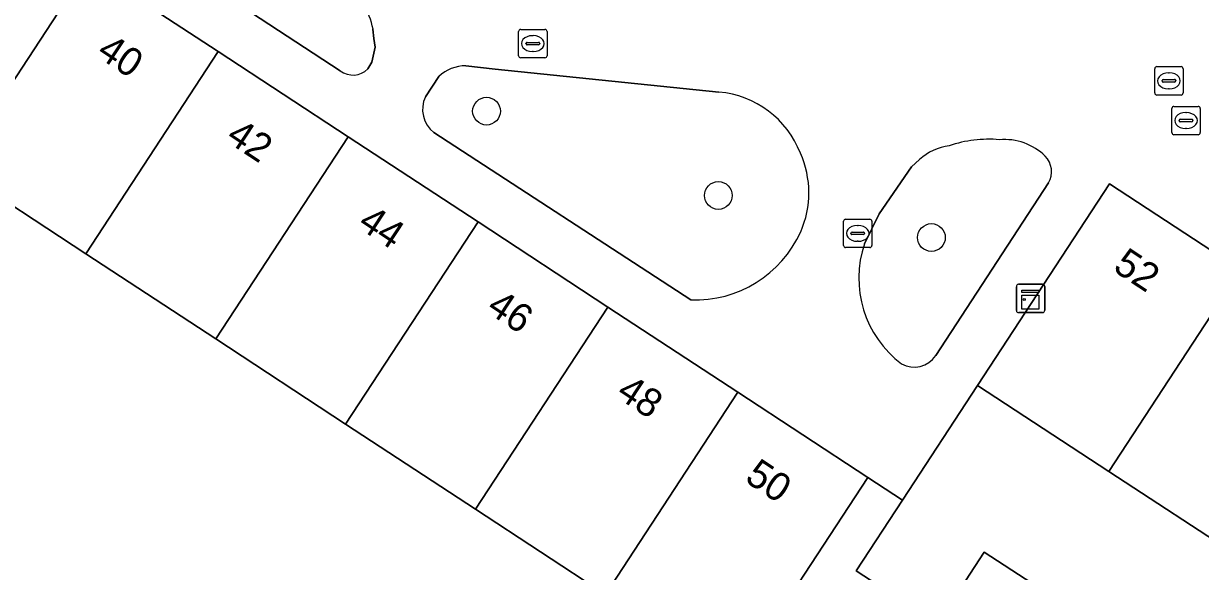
# Model space of a CAD drawing. Extents: x 159279 to 160377, y 384531 to 385888.
# Drawn here: x 159687.1 to 159728.58, y 384959.57 to 384978.88 of the extents above; entities that cross this region are included whole.
import ezdxf

# ---------------------------------------------------------------- set-up
doc = ezdxf.new("R2010")
doc.units = 0
for name, color, linetype in [('IMGEO_Boom', 7, 'Continuous'), ('IMGEO_Erf', 7, 'Continuous'), ('IMGEO_Groenvoorziening', 7, 'Continuous'), ('IMGEO_Kast', 7, 'Continuous'), ('IMGEO_Kolk', 7, 'Continuous'), ('IMGEO_Pand', 7, 'Continuous'), ('IMGEO_Pand_nummerreeks', 7, 'Continuous'), ('IMGEO_Rijbaan_lokaal_open', 7, 'Continuous'), ('IMGEO_Rioolput', 7, 'Continuous'), ('IMGEO_Voetpad_open', 7, 'Continuous')]:
    doc.layers.add(name, color=color, linetype=linetype)

msp = doc.modelspace()

# ---------------------------------------------------------------- linework, layer by layer
at = {"layer": 'IMGEO_Boom'}
for centre in [(159703.416, 384975.788), (159711.587, 384972.816), (159719.098, 384971.334)]:
    msp.add_circle(centre, 0.489, dxfattribs=at)
at = {"layer": 'IMGEO_Erf'}
msp.add_lwpolyline([(159707.607, 384958.757), (159703.027, 384961.759), (159698.448, 384964.761), (159693.869, 384967.763), (159689.29, 384970.765), (159684.71, 384973.767), (159680.131, 384976.769), (159675.307, 384969.409), (159673.55, 384966.79), (159676.629, 384964.743), (159678.287, 384967.243), (159679.987, 384966.147), (159678.329, 384963.647), (159681.131, 384961.818), (159682.782, 384964.346), (159684.467, 384963.246), (159686.152, 384962.145), (159684.501, 384959.617), (159690.201, 384955.908)], dxfattribs=at)
msp.add_lwpolyline([(159734.619, 384957.031), (159729.987, 384960.06), (159725.356, 384963.089), (159720.725, 384966.117), (159718.079, 384962.075), (159716.45, 384959.588), (159719.314, 384957.719), (159720.959, 384960.24), (159722.64, 384959.148), (159724.32, 384958.056), (159722.661, 384955.535), (159728.517, 384951.699), (159730.162, 384954.219), (159731.849, 384953.117), (159733.535, 384952.015), (159731.879, 384949.504), (159735.021, 384947.5), (159739.252, 384954.001)], close=True, dxfattribs=at)
at = {"layer": 'IMGEO_Groenvoorziening'}
for points in [[(159692.009, 384981.311), (159698.26, 384977.213)], [(159699.235, 384977.28), (159699.377, 384977.512), (159699.488, 384978.044), (159699.445, 384978.349), (159699.414, 384978.679)], [(159711.609, 384976.462), (159703.716, 384977.269), (159702.686, 384977.391)], [(159701.732, 384977.01), (159701.259, 384976.294)], [(159701.56, 384975.036), (159710.618, 384969.135)], [(159718.677, 384974.088), (159718.395, 384973.82), (159717.26, 384972.167), (159716.74, 384971.117)], [(159719.249, 384967.174), (159723.228, 384973.261)]]:
    msp.add_lwpolyline(points, dxfattribs=at)
for centre, radius, start, end in [((159696.158, 384978.012), 3.324, 11.5838, 44.6111), ((159698.71, 384977.793), 0.734, 232.2097, 315.6525), ((159702.711, 384975.942), 1.449, 91.0084, 132.5323), ((159711.305, 384973.07), 3.406, 21.2987, 84.8784), ((159702.202, 384975.855), 1.04, 155.0109, 231.9013), ((159721.111, 384970.498), 4.3, 84.8983, 108.8255), ((159721.67, 384972.728), 2.061, 45.6703, 94.9278), ((159719.981, 384972.625), 1.96, 97.5774, 131.7225), ((159711.381, 384972.909), 3.398, 336.1645, 24.2904), ((159722.54, 384973.653), 0.792, 330.3634, 43.9316), ((159710.758, 384973.23), 4.098, 268.0431, 335.5757), ((159720.31, 384969.899), 3.772, 161.1552, 233.1396), ((159718.49, 384967.675), 0.909, 240.8167, 326.5819)]:
    msp.add_arc(centre, radius, start, end, dxfattribs=at)
at = {"layer": 'IMGEO_Kast'}
for p, q in [((159722.091, 384968.761), (159722.091, 384969.602)), ((159722.091, 384969.602), (159722.091, 384968.761)), ((159722.166, 384969.686), (159723.007, 384969.686)), ((159723.007, 384969.686), (159722.166, 384969.686)), ((159723.091, 384969.611), (159723.091, 384968.77)), ((159723.091, 384968.77), (159723.091, 384969.611)), ((159723.016, 384968.686), (159722.175, 384968.686)), ((159722.175, 384968.686), (159723.016, 384968.686))]:
    msp.add_line(p, q, dxfattribs=at)
for points in [[(159722.286, 384969.476), (159722.886, 384969.476), (159722.886, 384969.391), (159722.286, 384969.391), (159722.286, 384969.476)], [(159722.286, 384969.301), (159722.886, 384969.301), (159722.886, 384968.812), (159722.286, 384968.812), (159722.286, 384969.301)]]:
    msp.add_lwpolyline(points, dxfattribs=at)
msp.add_circle((159722.37, 384969.15), 0.0377, dxfattribs=at)
for centre, start, end in [((159722.169, 384969.608), 92.4484, 184.2845), ((159722.169, 384969.608), 92.4484, 184.2845), ((159723.013, 384969.608), 2.4484, 94.2845), ((159723.013, 384969.608), 2.4484, 94.2845), ((159722.169, 384968.764), 182.4484, 274.2845), ((159722.169, 384968.764), 182.4484, 274.2845), ((159723.013, 384968.764), 272.4484, 4.2845), ((159723.013, 384968.764), 272.4484, 4.2845)]:
    msp.add_arc(centre, 0.0779, start, end, dxfattribs=at)
at = {"layer": 'IMGEO_Kolk'}
for p, q in [((159715.999, 384971.055), (159715.999, 384971.907)), ((159716.074, 384971.981), (159716.926, 384971.981)), ((159717, 384971.907), (159717, 384971.055)), ((159716.258, 384971.475), (159716.258, 384971.487)), ((159716.696, 384971.438), (159716.298, 384971.438)), ((159716.301, 384971.524), (159716.699, 384971.524)), ((159716.487, 384971.761), (159716.512, 384971.761)), ((159716.742, 384971.487), (159716.742, 384971.475)), ((159716.51, 384971.201), (159716.485, 384971.201)), ((159716.926, 384970.981), (159716.074, 384970.981))]:
    msp.add_line(p, q, dxfattribs=at)
for points in [[(159715.999, 384971.055), (159715.999, 384971.907)], [(159716.074, 384971.981), (159716.926, 384971.981)], [(159717, 384971.907), (159717, 384971.055)], [(159716.926, 384970.981), (159716.074, 384970.981)]]:
    msp.add_lwpolyline(points, dxfattribs=at)
for centre, radius, start, end in [((159716.076, 384971.905), 0.0765, 91.552, 178.448), ((159716.076, 384971.905), 0.0765, 91.552, 178.448), ((159716.924, 384971.905), 0.0765, 1.552, 88.448), ((159716.924, 384971.905), 0.0765, 1.552, 88.448), ((159716.298, 384971.484), 0.0403, 85.8775, 175.7526), ((159716.295, 384971.474), 0.0366, 178.938, 274.7102), ((159716.699, 384971.481), 0.043, 264.8664, 352.4533), ((159716.703, 384971.486), 0.0386, 1.7309, 96.639), ((159716.076, 384971.057), 0.0765, 181.552, 268.448), ((159716.076, 384971.057), 0.0765, 181.552, 268.448), ((159716.924, 384971.057), 0.0765, 271.552, 358.448), ((159716.924, 384971.057), 0.0765, 271.552, 358.448)]:
    msp.add_arc(centre, radius, start, end, dxfattribs=at)
for centre, major_axis, ratio, start_param, end_param in [((159716.486, 384971.481), (-0.387, 0.002), 0.722429, 4.712389, 7.853982), ((159716.511, 384971.481), (-0.39, 0.002), 0.717154, 1.570796, 4.712389)]:
    msp.add_ellipse(centre, major_axis=major_axis, ratio=ratio, start_param=start_param, end_param=end_param, dxfattribs=at)
at = {"layer": 'IMGEO_Pand'}
for points in [[(159689.379, 384980.889), (159684.799, 384983.892), (159680.131, 384976.769), (159684.71, 384973.767)], [(159693.959, 384977.887), (159689.379, 384980.889), (159684.71, 384973.767), (159689.29, 384970.765)], [(159698.538, 384974.885), (159693.959, 384977.887), (159689.29, 384970.765), (159693.869, 384967.763)], [(159703.117, 384971.883), (159698.538, 384974.885), (159693.869, 384967.763), (159698.448, 384964.761)], [(159730.005, 384970.198), (159725.373, 384973.227), (159720.725, 384966.117), (159725.356, 384963.089)], [(159707.697, 384968.881), (159703.117, 384971.883), (159698.448, 384964.761), (159703.027, 384961.759)], [(159734.637, 384967.169), (159730.005, 384970.198), (159725.356, 384963.089), (159729.987, 384960.06)], [(159712.276, 384965.879), (159707.697, 384968.881), (159703.027, 384961.759), (159707.607, 384958.757)], [(159716.853, 384962.879), (159712.276, 384965.879), (159707.607, 384958.757), (159712.186, 384955.755)], [(159722.64, 384959.148), (159720.959, 384960.24), (159719.314, 384957.719), (159720.997, 384956.621)]]:
    msp.add_lwpolyline(points, close=True, dxfattribs=at)
at = {"layer": 'IMGEO_Rijbaan_lokaal_open'}
for points in [[(159673.959, 385010.244), (159678.566, 385007.223), (159683.172, 385004.202), (159687.779, 385001.181), (159692.386, 384998.16), (159687.727, 384991.048), (159683.551, 384984.71), (159684.799, 384983.892), (159689.379, 384980.889), (159693.959, 384977.887), (159698.538, 384974.885), (159703.117, 384971.883), (159707.697, 384968.881), (159712.276, 384965.879), (159716.853, 384962.879), (159718.079, 384962.075), (159720.725, 384966.117), (159725.373, 384973.227), (159730.005, 384970.198)], [(159698.26, 384977.213), (159692.009, 384981.311)], [(159699.414, 384978.679), (159699.445, 384978.349), (159699.488, 384978.044), (159699.377, 384977.512), (159699.235, 384977.28)], [(159702.686, 384977.391), (159703.716, 384977.269)], [(159703.716, 384977.269), (159711.609, 384976.462)], [(159701.259, 384976.294), (159701.732, 384977.01)], [(159710.618, 384969.135), (159701.56, 384975.036)], [(159716.74, 384971.117), (159717.26, 384972.167), (159718.395, 384973.82), (159718.677, 384974.088)], [(159723.228, 384973.261), (159719.249, 384967.174)]]:
    msp.add_lwpolyline(points, dxfattribs=at)
for centre, radius, start, end in [((159696.158, 384978.012), 3.324, 11.5838, 44.6111), ((159698.71, 384977.793), 0.734, 232.2097, 315.6525), ((159702.711, 384975.942), 1.449, 91.0084, 132.5323), ((159711.305, 384973.07), 3.406, 21.2987, 84.8784), ((159702.202, 384975.855), 1.04, 155.0109, 231.9013), ((159721.111, 384970.498), 4.3, 84.8983, 108.8255), ((159721.67, 384972.728), 2.061, 45.6703, 94.9278), ((159719.981, 384972.625), 1.96, 97.5774, 131.7225), ((159711.381, 384972.909), 3.398, 336.1645, 24.2904), ((159722.54, 384973.653), 0.792, 330.3634, 43.9316), ((159710.758, 384973.23), 4.098, 268.0431, 335.5757), ((159720.31, 384969.899), 3.772, 161.1552, 233.1396), ((159718.49, 384967.675), 0.909, 240.8167, 326.5819)]:
    msp.add_arc(centre, radius, start, end, dxfattribs=at)
at = {"layer": 'IMGEO_Rioolput'}
for p, q in [((159704.548, 384977.743), (159704.548, 384978.595)), ((159704.623, 384978.669), (159705.475, 384978.669)), ((159705.549, 384978.595), (159705.549, 384977.743)), ((159704.807, 384978.163), (159704.807, 384978.175)), ((159705.245, 384978.126), (159704.847, 384978.126)), ((159704.85, 384978.212), (159705.248, 384978.212)), ((159705.036, 384978.449), (159705.061, 384978.449)), ((159705.291, 384978.175), (159705.291, 384978.163)), ((159705.475, 384977.669), (159704.623, 384977.669)), ((159705.059, 384977.889), (159705.034, 384977.889)), ((159726.968, 384976.431), (159726.968, 384977.283)), ((159727.043, 384977.357), (159727.895, 384977.357)), ((159727.969, 384977.283), (159727.969, 384976.431)), ((159727.227, 384976.851), (159727.227, 384976.863)), ((159727.27, 384976.9), (159727.668, 384976.9)), ((159727.456, 384977.137), (159727.481, 384977.137)), ((159727.711, 384976.863), (159727.711, 384976.851)), ((159727.665, 384976.814), (159727.267, 384976.814)), ((159727.479, 384976.577), (159727.454, 384976.577)), ((159727.895, 384976.357), (159727.043, 384976.357)), ((159727.572, 384975.031), (159727.572, 384975.883)), ((159727.647, 384975.957), (159728.499, 384975.957)), ((159728.06, 384975.737), (159728.085, 384975.737)), ((159728.573, 384975.883), (159728.573, 384975.031)), ((159727.831, 384975.451), (159727.831, 384975.463)), ((159728.269, 384975.414), (159727.871, 384975.414)), ((159727.874, 384975.5), (159728.272, 384975.5)), ((159728.083, 384975.177), (159728.058, 384975.177)), ((159728.315, 384975.463), (159728.315, 384975.451)), ((159728.499, 384974.957), (159727.647, 384974.957))]:
    msp.add_line(p, q, dxfattribs=at)
for points in [[(159704.548, 384977.743), (159704.548, 384978.595)], [(159704.623, 384978.669), (159705.475, 384978.669)], [(159705.549, 384978.595), (159705.549, 384977.743)], [(159705.475, 384977.669), (159704.623, 384977.669)], [(159726.968, 384976.431), (159726.968, 384977.283)], [(159727.043, 384977.357), (159727.895, 384977.357)], [(159727.969, 384977.283), (159727.969, 384976.431)], [(159727.895, 384976.357), (159727.043, 384976.357)], [(159727.572, 384975.031), (159727.572, 384975.883)], [(159727.647, 384975.957), (159728.499, 384975.957)], [(159728.573, 384975.883), (159728.573, 384975.031)], [(159728.499, 384974.957), (159727.647, 384974.957)]]:
    msp.add_lwpolyline(points, dxfattribs=at)
for centre, radius, start, end in [((159704.625, 384978.593), 0.0765, 91.552, 178.448), ((159704.625, 384978.593), 0.0765, 91.552, 178.448), ((159705.473, 384978.593), 0.0765, 1.552, 88.448), ((159705.473, 384978.593), 0.0765, 1.552, 88.448), ((159704.847, 384978.172), 0.0403, 85.8775, 175.7526), ((159704.844, 384978.162), 0.0366, 178.938, 274.7102), ((159705.248, 384978.169), 0.043, 264.8664, 352.4533), ((159705.252, 384978.174), 0.0386, 1.7309, 96.639), ((159704.625, 384977.745), 0.0765, 181.552, 268.448), ((159704.625, 384977.745), 0.0765, 181.552, 268.448), ((159705.473, 384977.745), 0.0765, 271.552, 358.448), ((159705.473, 384977.745), 0.0765, 271.552, 358.448), ((159727.045, 384977.281), 0.0765, 91.552, 178.448), ((159727.045, 384977.281), 0.0765, 91.552, 178.448), ((159727.893, 384977.281), 0.0765, 1.552, 88.448), ((159727.893, 384977.281), 0.0765, 1.552, 88.448), ((159727.267, 384976.86), 0.0403, 85.8775, 175.7526), ((159727.264, 384976.85), 0.0366, 178.938, 274.7102), ((159727.668, 384976.857), 0.043, 264.8664, 352.4533), ((159727.672, 384976.862), 0.0386, 1.7309, 96.639), ((159727.045, 384976.433), 0.0765, 181.552, 268.448), ((159727.045, 384976.433), 0.0765, 181.552, 268.448), ((159727.893, 384976.433), 0.0765, 271.552, 358.448), ((159727.893, 384976.433), 0.0765, 271.552, 358.448), ((159727.649, 384975.881), 0.0765, 91.552, 178.448), ((159727.649, 384975.881), 0.0765, 91.552, 178.448), ((159728.497, 384975.881), 0.0765, 1.552, 88.448), ((159728.497, 384975.881), 0.0765, 1.552, 88.448), ((159727.871, 384975.46), 0.0403, 85.8775, 175.7526), ((159727.868, 384975.45), 0.0366, 178.938, 274.7102), ((159728.272, 384975.457), 0.043, 264.8664, 352.4533), ((159728.276, 384975.462), 0.0386, 1.7309, 96.639), ((159727.649, 384975.033), 0.0765, 181.552, 268.448), ((159727.649, 384975.033), 0.0765, 181.552, 268.448), ((159728.497, 384975.033), 0.0765, 271.552, 358.448), ((159728.497, 384975.033), 0.0765, 271.552, 358.448)]:
    msp.add_arc(centre, radius, start, end, dxfattribs=at)
for centre, major_axis, ratio, start_param, end_param in [((159705.035, 384978.169), (-0.387, 0.002), 0.722429, 4.712389, 7.853982), ((159705.06, 384978.169), (-0.39, 0.002), 0.717154, 1.570796, 4.712389), ((159727.455, 384976.857), (-0.387, 0.002), 0.722429, 4.712389, 7.853982), ((159727.48, 384976.857), (-0.39, 0.002), 0.717154, 1.570796, 4.712389), ((159728.059, 384975.457), (-0.387, 0.002), 0.722429, 4.712389, 7.853982), ((159728.084, 384975.457), (-0.39, 0.002), 0.717154, 1.570796, 4.712389)]:
    msp.add_ellipse(centre, major_axis=major_axis, ratio=ratio, start_param=start_param, end_param=end_param, dxfattribs=at)
at = {"layer": 'IMGEO_Voetpad_open'}
msp.add_lwpolyline([(159719.314, 384957.719), (159716.45, 384959.588), (159718.079, 384962.075), (159716.853, 384962.879), (159712.186, 384955.755)], dxfattribs=at)

# ---------------------------------------------------------------- texts
at = {"layer": 'IMGEO_Pand_nummerreeks'}
for s, rotation, p in [('40', 326.5565, (159689.629, 384977.739)), ('42', 326.5565, (159694.188, 384974.751)), ('44', 326.5565, (159698.834, 384971.705)), ('52', 326.6195, (159725.456, 384970.189)), ('46', 326.5565, (159703.371, 384968.731)), ('48', 326.5565, (159707.944, 384965.733)), ('50', 326.5565, (159712.477, 384962.761))]:
    msp.add_text(s, height=1, rotation=rotation, dxfattribs=at).set_placement(p)

doc.saveas('drawing.dxf')
